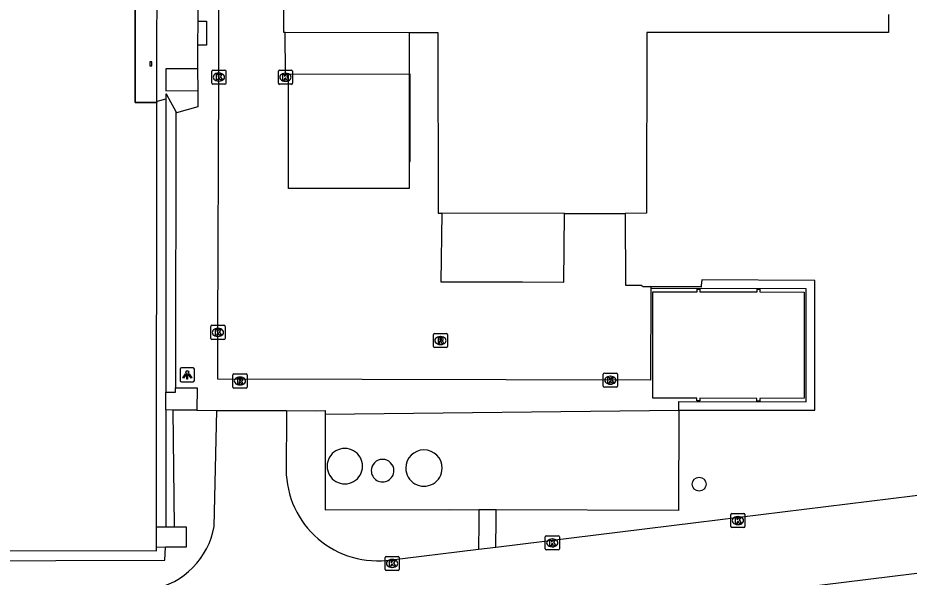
# Model space of a CAD drawing. Extents: x 161477 to 163040, y 383680 to 384868.
# Drawn here: x 162022.7 to 162085.6, y 384076.5 to 384116 of the extents above; entities that cross this region are included whole.
import ezdxf

# ---------------------------------------------------------------- set-up
doc = ezdxf.new("R2010")
doc.units = 0
for name, color, linetype in [('IMGEO_Boom', 7, 'Continuous'), ('IMGEO_Groenvoorziening', 7, 'Continuous'), ('IMGEO_Haag', 7, 'Continuous'), ('IMGEO_Kolk', 7, 'Continuous'), ('IMGEO_Lichtpunt', 7, 'Continuous'), ('IMGEO_Muur', 7, 'Continuous'), ('IMGEO_Opslagtank', 7, 'Continuous'), ('IMGEO_Pand', 7, 'Continuous'), ('IMGEO_Pand_overbouw', 7, 'Continuous'), ('IMGEO_Rijbaan_lokaal_open', 7, 'Continuous'), ('IMGEO_Rioolput', 7, 'Continuous'), ('IMGEO_Terreindeel_halfverhard', 7, 'Continuous'), ('IMGEO_Voetpad_gesloten', 7, 'Continuous'), ('IMGEO_Voetpad_op_trap', 7, 'Continuous'), ('IMGEO_Voetpad_open', 7, 'Continuous')]:
    doc.layers.add(name, color=color, linetype=linetype)

msp = doc.modelspace()

# ---------------------------------------------------------------- linework, layer by layer
at = {"layer": 'IMGEO_Boom'}
msp.add_circle((162070.78, 384083.062), 0.489, dxfattribs=at)
at = {"layer": 'IMGEO_Groenvoorziening'}
for points in [[(162069.342, 384088.287), (162069.654, 384088.287), (162070.172, 384088.282), (162078.944, 384088.289), (162078.942, 384097.462), (162070.98, 384097.501), (162070.921, 384097.102), (162070.916, 384097.012), (162067.365, 384097.038)], [(162044.356, 384088.002), (162044.369, 384081.245), (162053.115, 384081.257), (162055.228, 384081.25)], [(162069.342, 384088.287), (162069.33, 384081.203), (162056.444, 384081.246)], [(162009.933, 384078.061), (162009.929, 384077.606), (162033.04, 384077.69), (162033.081, 384078.607)]]:
    msp.add_lwpolyline(points, dxfattribs=at)
at = {"layer": 'IMGEO_Haag'}
for points in [[(162033.103, 384088.306), (162033.099, 384080.048)], [(162033.722, 384080.045), (162033.625, 384088.302)]]:
    msp.add_lwpolyline(points, dxfattribs=at)
at = {"layer": 'IMGEO_Kolk'}
for p, q in [((162036.434, 384112.347), (162037.286, 384112.347)), ((162041.135, 384112.336), (162041.987, 384112.336)), ((162036.359, 384111.421), (162036.359, 384112.273)), ((162036.847, 384112.127), (162036.872, 384112.127)), ((162037.36, 384112.273), (162037.36, 384111.421)), ((162041.06, 384111.41), (162041.06, 384112.262)), ((162041.548, 384112.116), (162041.573, 384112.116)), ((162042.061, 384112.262), (162042.061, 384111.41)), ((162037.286, 384111.347), (162036.434, 384111.347)), ((162036.87, 384111.567), (162036.845, 384111.567)), ((162041.987, 384111.336), (162041.135, 384111.336)), ((162041.571, 384111.556), (162041.546, 384111.556)), ((162036.289, 384093.367), (162036.289, 384094.219)), ((162036.364, 384094.293), (162037.216, 384094.293)), ((162036.777, 384094.073), (162036.802, 384094.073)), ((162037.29, 384094.219), (162037.29, 384093.367)), ((162036.8, 384093.513), (162036.775, 384093.513)), ((162037.216, 384093.293), (162036.364, 384093.293)), ((162064.085, 384090.911), (162064.937, 384090.911)), ((162064.01, 384089.985), (162064.01, 384090.837)), ((162064.498, 384090.691), (162064.523, 384090.691)), ((162065.011, 384090.837), (162065.011, 384089.985)), ((162064.937, 384089.911), (162064.085, 384089.911)), ((162064.521, 384090.131), (162064.496, 384090.131)), ((162073.019, 384080.059), (162073.019, 384080.911)), ((162073.094, 384080.985), (162073.946, 384080.985)), ((162074.02, 384080.911), (162074.02, 384080.059)), ((162073.53, 384080.205), (162073.505, 384080.205)), ((162073.507, 384080.765), (162073.532, 384080.765)), ((162073.946, 384079.985), (162073.094, 384079.985)), ((162059.907, 384078.483), (162059.907, 384079.335)), ((162059.982, 384079.409), (162060.834, 384079.409)), ((162060.395, 384079.189), (162060.42, 384079.189)), ((162060.908, 384079.335), (162060.908, 384078.483)), ((162060.834, 384078.409), (162059.982, 384078.409)), ((162060.418, 384078.629), (162060.393, 384078.629)), ((162048.593, 384077.026), (162048.593, 384077.878)), ((162048.668, 384077.952), (162049.52, 384077.952)), ((162049.081, 384077.732), (162049.106, 384077.732)), ((162049.594, 384077.878), (162049.594, 384077.026)), ((162049.104, 384077.172), (162049.079, 384077.172)), ((162049.52, 384076.952), (162048.668, 384076.952))]:
    msp.add_line(p, q, dxfattribs=at)
for points in [[(162036.434, 384112.347), (162037.286, 384112.347)], [(162041.135, 384112.336), (162041.987, 384112.336)], [(162036.359, 384111.421), (162036.359, 384112.273)], [(162036.68, 384112.047), (162036.803, 384112.047), (162036.803, 384111.896), (162036.933, 384112.047), (162037.097, 384112.047), (162036.951, 384111.896), (162037.104, 384111.647), (162036.952, 384111.647), (162036.867, 384111.811), (162036.803, 384111.744), (162036.803, 384111.647), (162036.68, 384111.647), (162036.68, 384112.047)], [(162037.36, 384112.273), (162037.36, 384111.421)], [(162041.06, 384111.41), (162041.06, 384112.262)], [(162041.381, 384112.036), (162041.504, 384112.036), (162041.504, 384111.885), (162041.634, 384112.036), (162041.798, 384112.036), (162041.652, 384111.885), (162041.805, 384111.636), (162041.653, 384111.636), (162041.568, 384111.8), (162041.504, 384111.733), (162041.504, 384111.636), (162041.381, 384111.636), (162041.381, 384112.036)], [(162042.061, 384112.262), (162042.061, 384111.41)], [(162037.286, 384111.347), (162036.434, 384111.347)], [(162041.987, 384111.336), (162041.135, 384111.336)], [(162036.289, 384093.367), (162036.289, 384094.219)], [(162036.364, 384094.293), (162037.216, 384094.293)], [(162037.29, 384094.219), (162037.29, 384093.367)], [(162036.61, 384093.993), (162036.733, 384093.993), (162036.733, 384093.842), (162036.863, 384093.993), (162037.027, 384093.993), (162036.881, 384093.842), (162037.034, 384093.593), (162036.882, 384093.593), (162036.797, 384093.757), (162036.733, 384093.69), (162036.733, 384093.593), (162036.61, 384093.593), (162036.61, 384093.993)], [(162037.216, 384093.293), (162036.364, 384093.293)], [(162064.085, 384090.911), (162064.937, 384090.911)], [(162064.01, 384089.985), (162064.01, 384090.837)], [(162064.331, 384090.611), (162064.454, 384090.611), (162064.454, 384090.46), (162064.584, 384090.611), (162064.748, 384090.611), (162064.602, 384090.46), (162064.755, 384090.211), (162064.603, 384090.211), (162064.518, 384090.375), (162064.454, 384090.308), (162064.454, 384090.211), (162064.331, 384090.211), (162064.331, 384090.611)], [(162065.011, 384090.837), (162065.011, 384089.985)], [(162064.937, 384089.911), (162064.085, 384089.911)], [(162073.019, 384080.059), (162073.019, 384080.911)], [(162073.094, 384080.985), (162073.946, 384080.985)], [(162074.02, 384080.911), (162074.02, 384080.059)], [(162073.34, 384080.685), (162073.463, 384080.685), (162073.463, 384080.534), (162073.593, 384080.685), (162073.757, 384080.685), (162073.611, 384080.534), (162073.764, 384080.285), (162073.612, 384080.285), (162073.527, 384080.449), (162073.463, 384080.382), (162073.463, 384080.285), (162073.34, 384080.285), (162073.34, 384080.685)], [(162073.946, 384079.985), (162073.094, 384079.985)], [(162059.907, 384078.483), (162059.907, 384079.335)], [(162059.982, 384079.409), (162060.834, 384079.409)], [(162060.228, 384079.109), (162060.351, 384079.109), (162060.351, 384078.958), (162060.481, 384079.109), (162060.645, 384079.109), (162060.499, 384078.958), (162060.652, 384078.709), (162060.5, 384078.709), (162060.415, 384078.873), (162060.351, 384078.806), (162060.351, 384078.709), (162060.228, 384078.709), (162060.228, 384079.109)], [(162060.908, 384079.335), (162060.908, 384078.483)], [(162060.834, 384078.409), (162059.982, 384078.409)], [(162048.593, 384077.026), (162048.593, 384077.878)], [(162048.668, 384077.952), (162049.52, 384077.952)], [(162049.594, 384077.878), (162049.594, 384077.026)], [(162048.914, 384077.652), (162049.037, 384077.652), (162049.037, 384077.501), (162049.167, 384077.652), (162049.331, 384077.652), (162049.185, 384077.501), (162049.338, 384077.252), (162049.186, 384077.252), (162049.101, 384077.416), (162049.037, 384077.349), (162049.037, 384077.252), (162048.914, 384077.252), (162048.914, 384077.652)], [(162049.52, 384076.952), (162048.668, 384076.952)]]:
    msp.add_lwpolyline(points, dxfattribs=at)
for centre, start, end in [((162036.436, 384112.271), 91.55205, 178.44795), ((162036.436, 384112.271), 91.55205, 178.44795), ((162037.284, 384112.271), 1.55205, 88.44795), ((162037.284, 384112.271), 1.55205, 88.44795), ((162041.137, 384112.26), 91.55205, 178.44795), ((162041.137, 384112.26), 91.55205, 178.44795), ((162041.985, 384112.26), 1.55205, 88.44795), ((162041.985, 384112.26), 1.55205, 88.44795), ((162036.436, 384111.423), 181.55205, 268.44795), ((162036.436, 384111.423), 181.55205, 268.44795), ((162037.284, 384111.423), 271.55205, 358.44795), ((162037.284, 384111.423), 271.55205, 358.44795), ((162041.137, 384111.412), 181.55205, 268.44795), ((162041.137, 384111.412), 181.55205, 268.44795), ((162041.985, 384111.412), 271.55205, 358.44795), ((162041.985, 384111.412), 271.55205, 358.44795), ((162036.366, 384094.217), 91.55205, 178.44795), ((162036.366, 384094.217), 91.55205, 178.44795), ((162037.214, 384094.217), 1.55205, 88.44795), ((162037.214, 384094.217), 1.55205, 88.44795), ((162036.366, 384093.369), 181.55205, 268.44795), ((162036.366, 384093.369), 181.55205, 268.44795), ((162037.214, 384093.369), 271.55205, 358.44795), ((162037.214, 384093.369), 271.55205, 358.44795), ((162064.087, 384090.835), 91.55205, 178.44795), ((162064.087, 384090.835), 91.55205, 178.44795), ((162064.935, 384090.835), 1.55205, 88.44795), ((162064.935, 384090.835), 1.55205, 88.44795), ((162064.087, 384089.987), 181.55205, 268.44795), ((162064.087, 384089.987), 181.55205, 268.44795), ((162064.935, 384089.987), 271.55205, 358.44795), ((162064.935, 384089.987), 271.55205, 358.44795), ((162073.096, 384080.909), 91.55205, 178.44795), ((162073.096, 384080.909), 91.55205, 178.44795), ((162073.944, 384080.909), 1.55205, 88.44795), ((162073.944, 384080.909), 1.55205, 88.44795), ((162073.096, 384080.061), 181.55205, 268.44795), ((162073.096, 384080.061), 181.55205, 268.44795), ((162073.944, 384080.061), 271.55205, 358.44795), ((162073.944, 384080.061), 271.55205, 358.44795), ((162059.984, 384079.333), 91.55205, 178.44795), ((162059.984, 384079.333), 91.55205, 178.44795), ((162060.832, 384079.333), 1.55205, 88.44795), ((162060.832, 384079.333), 1.55205, 88.44795), ((162059.984, 384078.485), 181.55205, 268.44795), ((162059.984, 384078.485), 181.55205, 268.44795), ((162060.832, 384078.485), 271.55205, 358.44795), ((162060.832, 384078.485), 271.55205, 358.44795), ((162048.67, 384077.876), 91.55205, 178.44795), ((162048.67, 384077.876), 91.55205, 178.44795), ((162049.518, 384077.876), 1.55205, 88.44795), ((162049.518, 384077.876), 1.55205, 88.44795), ((162048.67, 384077.028), 181.55205, 268.44795), ((162048.67, 384077.028), 181.55205, 268.44795), ((162049.518, 384077.028), 271.55205, 358.44795), ((162049.518, 384077.028), 271.55205, 358.44795)]:
    msp.add_arc(centre, 0.0765, start, end, dxfattribs=at)
for centre, major_axis, ratio, start_param, end_param in [((162036.846, 384111.847), (-0.387, 0.002), 0.722429, 4.712389, 7.853982), ((162036.871, 384111.847), (-0.39, 0.002), 0.717154, 1.570796, 4.712389), ((162041.547, 384111.836), (-0.387, 0.002), 0.722429, 4.712389, 7.853982), ((162041.572, 384111.836), (-0.39, 0.002), 0.717154, 1.570796, 4.712389), ((162036.776, 384093.793), (-0.387, 0.002), 0.722429, 4.712389, 7.853982), ((162036.801, 384093.793), (-0.39, 0.002), 0.717154, 1.570796, 4.712389), ((162064.497, 384090.411), (-0.387, 0.002), 0.722429, 4.712389, 7.853982), ((162064.522, 384090.411), (-0.39, 0.002), 0.717154, 1.570796, 4.712389), ((162073.506, 384080.485), (-0.387, 0.002), 0.722429, 4.712389, 7.853982), ((162073.531, 384080.485), (-0.39, 0.002), 0.717154, 1.570796, 4.712389), ((162060.394, 384078.909), (-0.387, 0.002), 0.722429, 4.712389, 7.853982), ((162060.419, 384078.909), (-0.39, 0.002), 0.717154, 1.570796, 4.712389), ((162049.08, 384077.452), (-0.387, 0.002), 0.722429, 4.712389, 7.853982), ((162049.105, 384077.452), (-0.39, 0.002), 0.717154, 1.570796, 4.712389)]:
    msp.add_ellipse(centre, major_axis=major_axis, ratio=ratio, start_param=start_param, end_param=end_param, dxfattribs=at)
at = {"layer": 'IMGEO_Lichtpunt'}
for p, q in [((162034.128, 384091.19), (162034.128, 384090.383)), ((162034.128, 384091.19), (162034.128, 384090.383)), ((162035.03, 384091.285), (162034.222, 384091.285)), ((162035.03, 384091.285), (162034.222, 384091.285)), ((162035.124, 384090.383), (162035.124, 384091.19)), ((162035.124, 384090.383), (162035.124, 384091.19)), ((162034.222, 384090.289), (162035.03, 384090.289)), ((162034.222, 384090.289), (162035.03, 384090.289))]:
    msp.add_line(p, q, dxfattribs=at)
for points in [[(162034.502, 384090.854), (162034.541, 384090.826), (162034.353, 384090.564), (162034.315, 384090.591), (162034.502, 384090.854)], [(162034.604, 384090.806), (162034.651, 384090.806), (162034.651, 384090.484), (162034.604, 384090.484), (162034.604, 384090.806)], [(162034.714, 384090.826), (162034.752, 384090.853), (162034.939, 384090.591), (162034.9, 384090.563), (162034.714, 384090.826)]]:
    msp.add_lwpolyline(points, dxfattribs=at)
msp.add_circle((162034.627, 384090.988), 0.0994, dxfattribs=at)
for centre, start, end in [((162034.222, 384091.19), 90, 180), ((162034.222, 384091.19), 90, 180), ((162035.03, 384091.19), 0, 90), ((162035.03, 384091.19), 0, 90), ((162034.222, 384090.383), 180, 270), ((162034.222, 384090.383), 180, 270), ((162035.03, 384090.383), 270, 0), ((162035.03, 384090.383), 270, 360)]:
    msp.add_arc(centre, 0.0946, start, end, dxfattribs=at)
at = {"layer": 'IMGEO_Muur'}
for points in [[(162050.297, 384112.052), (162050.3, 384105.888)], [(162050.3, 384105.888), (162050.38, 384105.888), (162050.377, 384112.052), (162050.297, 384112.052)]]:
    msp.add_lwpolyline(points, dxfattribs=at)
at = {"layer": 'IMGEO_Opslagtank'}
for centre, radius, start, end in [((162045.752, 384084.335), 1.25, 359.92909, 180.07091), ((162051.345, 384084.199), 1.282, 0.0211, 179.9789), ((162048.42, 384084.014), 0.8, 0.03583, 179.96417), ((162045.752, 384084.329), 1.25, 179.83277, 0.16723), ((162048.42, 384084.014), 0.8, 179.94499, 0.05501), ((162051.345, 384084.199), 1.282, 179.98463, 0.01537)]:
    msp.add_arc(centre, radius, start, end, dxfattribs=at)
at = {"layer": 'IMGEO_Pand'}
for points in [[(162041.667, 384127.993), (162041.427, 384127.993), (162041.426, 384115.014), (162041.546, 384115.014)], [(162032.476, 384110.05), (162030.936, 384110.051), (162030.948, 384121.734), (162032.488, 384121.732), (162032.49, 384123.402)], [(162084.16, 384116.274), (162084.158, 384114.999), (162067.083, 384115.003), (162067.066, 384102.213), (162065.562, 384102.21)], [(162041.546, 384115.014), (162050.303, 384114.997)], [(162050.303, 384114.997), (162052.323, 384115), (162052.342, 384102.233), (162052.595, 384102.232)], [(162032.133, 384112.93), (162031.983, 384112.932), (162031.978, 384112.635), (162032.128, 384112.633), (162032.133, 384112.93)], [(162032.461, 384080.05), (162032.476, 384110.05)], [(162007.692, 384106.601), (162005.361, 384106.611), (162005.366, 384109.741), (162010.616, 384109.733), (162010.611, 384106.635), (162010.597, 384078.357), (162032.452, 384078.344), (162032.449, 384078.59)], [(162061.259, 384102.2), (162052.595, 384102.232)], [(162061.259, 384102.2), (162065.562, 384102.21)], [(162070.621, 384089.131), (162067.5, 384089.142), (162067.507, 384096.664), (162070.635, 384096.664), (162070.638, 384096.855), (162070.838, 384096.852), (162070.835, 384096.662), (162074.876, 384096.667), (162074.878, 384096.857), (162075.078, 384096.855), (162075.076, 384096.665), (162078.204, 384096.642), (162078.199, 384089.136), (162075.066, 384089.12), (162075.064, 384088.93), (162074.867, 384088.93), (162074.866, 384089.12), (162070.821, 384089.131), (162070.819, 384088.941), (162070.62, 384088.941), (162070.621, 384089.131)], [(162032.449, 384078.59), (162032.461, 384080.05)]]:
    msp.add_lwpolyline(points, dxfattribs=at)
at = {"layer": 'IMGEO_Pand_overbouw'}
msp.add_lwpolyline([(162032.476, 384110.121), (162032.488, 384121.732), (162030.948, 384121.734), (162030.936, 384110.051), (162032.476, 384110.05)], close=True, dxfattribs=at)
at = {"layer": 'IMGEO_Rijbaan_lokaal_open'}
for points in [[(162067.365, 384096.898), (162067.348, 384090.409), (162036.79, 384090.486), (162036.79, 384093.793), (162036.86, 384111.848), (162036.879, 384122.494)], [(162041.771, 384112.039), (162041.562, 384112.039), (162041.546, 384115.014)], [(162050.303, 384114.997), (162050.297, 384112.052)], [(162050.3, 384105.888), (162050.305, 384103.974), (162041.771, 384103.974), (162041.771, 384112.039)], [(162052.595, 384102.232), (162052.539, 384097.369), (162055.428, 384097.361), (162058.309, 384097.37), (162061.216, 384097.354), (162061.259, 384102.2)], [(162065.562, 384102.21), (162065.574, 384097.144), (162066.68, 384097.137), (162066.816, 384097.039), (162067.365, 384097.038)], [(162067.365, 384097.038), (162067.365, 384096.898)], [(162179.892, 384090.398), (162167.824, 384087.366), (162165.86, 384086.873), (162163.919, 384086.495), (162151.986, 384084.897), (162137.045, 384083.02), (162126.703, 384081.75), (162074.887, 384075.359), (162049.762, 384072.273), (162040.324, 384071.11)], [(162036.526, 384080.069), (162036.712, 384088.28)], [(162036.712, 384088.28), (162040.935, 384088.264), (162041.64, 384088.262)], [(162041.64, 384088.262), (162041.636, 384087.641), (162041.617, 384084.428)], [(162056.415, 384078.601), (162070.537, 384080.356), (162090.45, 384082.793)], [(162048.685, 384077.665), (162055.207, 384078.454)], [(162055.207, 384078.454), (162056.415, 384078.601)]]:
    msp.add_lwpolyline(points, dxfattribs=at)
for centre, radius, start, end in [((162048.082, 384084.11), 6.473, 177.18205, 275.34451), ((162031.073, 384081.061), 5.542, 281.11665, 349.68795)]:
    msp.add_arc(centre, radius, start, end, dxfattribs=at)
at = {"layer": 'IMGEO_Rioolput'}
for p, q in [((162052.007, 384092.79), (162052.007, 384093.642)), ((162052.082, 384093.716), (162052.934, 384093.716)), ((162052.495, 384093.496), (162052.52, 384093.496)), ((162053.008, 384093.642), (162053.008, 384092.79)), ((162052.518, 384092.936), (162052.493, 384092.936)), ((162052.934, 384092.716), (162052.082, 384092.716)), ((162037.847, 384089.929), (162037.847, 384090.781)), ((162037.922, 384090.855), (162038.774, 384090.855)), ((162038.335, 384090.635), (162038.36, 384090.635)), ((162038.848, 384090.781), (162038.848, 384089.929)), ((162038.774, 384089.855), (162037.922, 384089.855)), ((162038.358, 384090.075), (162038.333, 384090.075))]:
    msp.add_line(p, q, dxfattribs=at)
for points in [[(162052.007, 384092.79), (162052.007, 384093.642)], [(162052.082, 384093.716), (162052.934, 384093.716)], [(162052.596, 384093.414), (162052.344, 384093.416), (162052.344, 384093.016)], [(162053.008, 384093.642), (162053.008, 384092.79)], [(162052.344, 384093.016), (162052.468, 384093.016), (162052.468, 384093.178), (162052.479, 384093.178)], [(162052.522, 384093.335), (162052.468, 384093.335), (162052.468, 384093.254)], [(162052.468, 384093.254), (162052.52, 384093.254)], [(162052.526, 384093.149), (162052.597, 384093.016), (162052.737, 384093.016), (162052.672, 384093.142)], [(162052.934, 384092.716), (162052.082, 384092.716)], [(162037.847, 384089.929), (162037.847, 384090.781)], [(162037.922, 384090.855), (162038.774, 384090.855)], [(162038.436, 384090.553), (162038.184, 384090.555), (162038.184, 384090.155)], [(162038.184, 384090.155), (162038.308, 384090.155), (162038.308, 384090.317), (162038.319, 384090.317)], [(162038.362, 384090.474), (162038.308, 384090.474), (162038.308, 384090.393)], [(162038.308, 384090.393), (162038.36, 384090.393)], [(162038.366, 384090.288), (162038.437, 384090.155), (162038.577, 384090.155), (162038.512, 384090.281)], [(162038.848, 384090.781), (162038.848, 384089.929)], [(162038.774, 384089.855), (162037.922, 384089.855)]]:
    msp.add_lwpolyline(points, dxfattribs=at)
for centre, radius, start, end in [((162052.084, 384093.64), 0.0765, 91.55205, 178.44795), ((162052.084, 384093.64), 0.0765, 91.55205, 178.44795), ((162052.595, 384093.304), 0.109, 350.36119, 89.41601), ((162052.932, 384093.64), 0.0765, 1.55205, 88.44795), ((162052.932, 384093.64), 0.0765, 1.55205, 88.44795), ((162052.084, 384092.792), 0.0765, 181.55205, 268.44795), ((162052.084, 384092.792), 0.0765, 181.55205, 268.44795), ((162052.478, 384093.125), 0.0533, 26.02933, 88.69889), ((162052.504, 384093.443), 0.19, 274.7715, 282.96867), ((162052.528, 384093.239), 0.0964, 77.00612, 93.18647), ((162052.542, 384093.296), 0.0378, 276.66336, 79.67722), ((162052.593, 384093.304), 0.112, 277.58423, 350.98172), ((162052.577, 384093.089), 0.108, 29.51342, 73.79051), ((162052.932, 384092.792), 0.0765, 271.55205, 358.44795), ((162052.932, 384092.792), 0.0765, 271.55205, 358.44795), ((162037.924, 384090.779), 0.0765, 91.55205, 178.44795), ((162037.924, 384090.779), 0.0765, 91.55205, 178.44795), ((162038.318, 384090.264), 0.0533, 26.02933, 88.69889), ((162038.344, 384090.582), 0.19, 274.7715, 282.96867), ((162038.368, 384090.378), 0.0964, 77.00612, 93.18647), ((162038.382, 384090.435), 0.0378, 276.66336, 79.67722), ((162038.435, 384090.443), 0.109, 350.36119, 89.41601), ((162038.433, 384090.443), 0.112, 277.58423, 350.98172), ((162038.417, 384090.228), 0.108, 29.51342, 73.79051), ((162038.772, 384090.779), 0.0765, 1.55205, 88.44795), ((162038.772, 384090.779), 0.0765, 1.55205, 88.44795), ((162037.924, 384089.931), 0.0765, 181.55205, 268.44795), ((162037.924, 384089.931), 0.0765, 181.55205, 268.44795), ((162038.772, 384089.931), 0.0765, 271.55205, 358.44795), ((162038.772, 384089.931), 0.0765, 271.55205, 358.44795)]:
    msp.add_arc(centre, radius, start, end, dxfattribs=at)
for centre, major_axis, ratio, start_param, end_param in [((162052.494, 384093.216), (-0.387, 0.002), 0.722429, 4.712389, 7.853982), ((162052.519, 384093.216), (-0.39, 0.002), 0.717154, 1.570796, 4.712389), ((162038.334, 384090.355), (-0.387, 0.002), 0.722429, 4.712389, 7.853982), ((162038.359, 384090.355), (-0.39, 0.002), 0.717154, 1.570796, 4.712389)]:
    msp.add_ellipse(centre, major_axis=major_axis, ratio=ratio, start_param=start_param, end_param=end_param, dxfattribs=at)
at = {"layer": 'IMGEO_Terreindeel_halfverhard'}
msp.add_lwpolyline([(162069.342, 384088.292), (162069.342, 384088.287)], dxfattribs=at)
at = {"layer": 'IMGEO_Voetpad_gesloten'}
msp.add_lwpolyline([(162050.297, 384112.052), (162041.771, 384112.039)], dxfattribs=at)
at = {"layer": 'IMGEO_Voetpad_op_trap'}
for points in [[(162032.461, 384080.05), (162033.099, 384080.048)], [(162033.722, 384080.045), (162034.553, 384080.042), (162034.55, 384078.595), (162033.081, 384078.607)], [(162033.099, 384080.048), (162033.372, 384080.047), (162033.722, 384080.045)], [(162033.081, 384078.607), (162032.449, 384078.59)]]:
    msp.add_lwpolyline(points, dxfattribs=at)
at = {"layer": 'IMGEO_Voetpad_open'}
for points in [[(162035.362, 384122.476), (162035.359, 384115.807)], [(162035.359, 384115.807), (162035.983, 384115.806), (162035.98, 384114.094), (162035.358, 384114.094)], [(162035.359, 384115.807), (162035.358, 384114.094)], [(162035.358, 384114.094), (162035.357, 384112.435)], [(162035.357, 384112.435), (162033.11, 384112.439), (162033.107, 384110.88), (162035.359, 384110.892)], [(162035.357, 384112.435), (162035.359, 384110.892)], [(162033.813, 384109.436), (162033.471, 384110.077), (162033.169, 384110.639), (162033.114, 384110.634), (162033.114, 384110.294)], [(162035.359, 384110.892), (162035.363, 384109.738), (162033.862, 384109.328), (162033.813, 384109.436)], [(162033.114, 384110.294), (162032.476, 384110.121), (162032.476, 384110.05)], [(162033.114, 384110.294), (162033.104, 384089.566)], [(162033.813, 384109.436), (162033.801, 384089.876)], [(162069.342, 384088.292), (162069.357, 384088.908), (162078.33, 384088.887), (162078.342, 384096.867), (162070.977, 384096.901), (162067.365, 384096.898)], [(162033.104, 384089.566), (162033.61, 384089.566), (162033.8, 384089.566), (162033.801, 384089.876)], [(162033.801, 384089.876), (162035.316, 384089.876), (162035.311, 384088.29)], [(162033.103, 384088.306), (162033.104, 384089.566)], [(162033.625, 384088.302), (162033.103, 384088.306)], [(162035.311, 384088.29), (162033.625, 384088.302)], [(162035.311, 384088.29), (162036.712, 384088.28)], [(162041.64, 384088.262), (162043.755, 384088.257), (162044.355, 384088.272), (162044.356, 384088.002)], [(162044.356, 384088.002), (162069.342, 384088.292)], [(162055.228, 384081.25), (162055.221, 384080.307), (162055.207, 384078.454)], [(162056.444, 384081.246), (162055.228, 384081.25)], [(162056.415, 384078.601), (162056.436, 384080.507), (162056.444, 384081.246)]]:
    msp.add_lwpolyline(points, dxfattribs=at)

doc.saveas('drawing.dxf')
